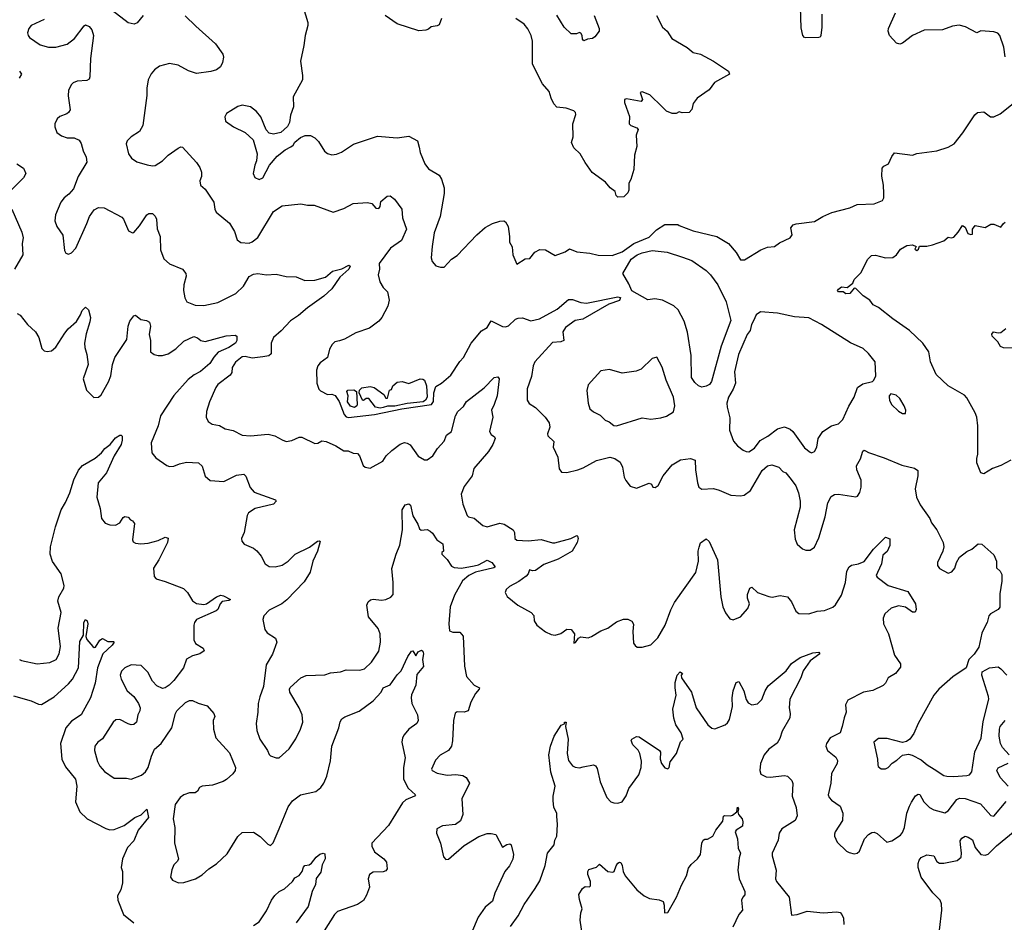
# Model space of a CAD drawing. Extents: x 2220520 to 2384350, y 721165 to 893491.
# Tile 260 of 315: x 2304672 to 2311589, y 871329 to 877666. Entities that reach past the tile are written whole.
import ezdxf

# ---------------------------------------------------------------- set-up
doc = ezdxf.new("R2010")
doc.units = 0

msp = doc.modelspace()

# ---------------------------------------------------------------- linework, layer by layer
at = {"layer": '0CON20XD'}
for points in [[(2306663.3, 877755), (2306696.1, 877646.1), (2306696.4, 877626.4), (2306676.7, 877555), (2306668.8, 877485), (2306643.8, 877375), (2306660, 877275), (2306658, 877245), (2306594.2, 877125.8), (2306596.1, 877053.9), (2306573.9, 876996.1), (2306566.7, 876945), (2306553, 876917), (2306506.2, 876873.8), (2306455, 876862.5), (2306425, 876870), (2306403, 876893), (2306366.7, 876985), (2306335, 877022.5), (2306293.6, 877053.6), (2306235, 877066), (2306205, 877056.7), (2306155, 877027.5), (2306125, 877007.5), (2306112.5, 876985), (2306117.5, 876955), (2306173.9, 876913.9), (2306255, 876873.8), (2306311.7, 876821.7), (2306340, 876725), (2306336.7, 876675), (2306323.8, 876645), (2306313, 876587), (2306325, 876557.5), (2306355, 876543.3), (2306380, 876555), (2306428, 876645), (2306481.4, 876708.6), (2306537.7, 876752.3), (2306577.3, 876772.7), (2306592.5, 876785), (2306605, 876807.5), (2306645, 876840), (2306677, 876853), (2306715, 876853.3), (2306746.1, 876836.1), (2306770.5, 876810.5), (2306812.4, 876742.4), (2306835, 876727.1), (2306865, 876718.6), (2306897, 876723), (2306933, 876737), (2307017, 876793), (2307185, 876848.6), (2307325, 876835.8), (2307405, 876848.8), (2307465.7, 876815.7), (2307477.5, 876772.5)], [(2310307.6, 877705), (2310307.7, 877615), (2310300.9, 877555), (2310295, 877544.5), (2310285, 877541.8), (2310195, 877538.8), (2310185, 877541.2), (2310174.3, 877554.3), (2310161.7, 877608.3), (2310157.9, 877755)], [(2305540, 877695), (2305496.7, 877645), (2305475.9, 877634.1), (2305435, 877644.2), (2305322, 877732)], [(2305835, 877694.3), (2305909.8, 877619.8), (2306046.8, 877496.8), (2306098.8, 877425), (2306103.6, 877403.6), (2306096, 877365), (2306082.5, 877335), (2306053.8, 877315), (2306015, 877302.5), (2305915, 877289.1), (2305858.3, 877308.3), (2305785, 877346.7), (2305725, 877359.4), (2305655, 877339.2), (2305618.8, 877315), (2305595, 877286.7), (2305575.7, 877244.3), (2305564.3, 877185), (2305564.3, 877135), (2305537.6, 876922.4), (2305515, 876881.2), (2305456.1, 876843.9), (2305427.5, 876815), (2305420, 876795), (2305436.7, 876725), (2305456.7, 876695), (2305495, 876668.8), (2305567.3, 876647.3), (2305605, 876640), (2305625, 876642.5), (2305675, 876675.7), (2305715.7, 876715), (2305785, 876764.2), (2305805, 876773.8), (2305815, 876771.2), (2305913.9, 876663.9), (2305937.7, 876627.7), (2305948.8, 876595), (2305948.8, 876565), (2305938.8, 876535), (2305943.3, 876505), (2305975, 876476.7), (2306035.7, 876385.7), (2306043.8, 876335), (2306053.3, 876315), (2306145, 876236.7), (2306180.3, 876180.3), (2306200.7, 876120.7), (2306225, 876102.5), (2306285, 876098), (2306305, 876106.2), (2306345, 876137.5), (2306455, 876319.2), (2306515, 876360), (2306647, 876373), (2306695, 876364.4), (2306740, 876365), (2306875, 876314), (2306948.6, 876341.4), (2307015, 876376.2), (2307115, 876382.5), (2307145.9, 876375.9), (2307175, 876343.8), (2307195, 876341.4), (2307204.3, 876355), (2307209.1, 876390.9), (2307253.1, 876426.9), (2307275, 876428.9), (2307305.9, 876405.9), (2307357.8, 876335), (2307361.8, 876275), (2307389.4, 876195), (2307354.8, 876115.2), (2307276.9, 876063.1), (2307198.1, 875955), (2307199.4, 875915), (2307190, 875875), (2307203.3, 875825), (2307226.7, 875785), (2307255.7, 875755.7), (2307267.8, 875697.8), (2307257.8, 875655), (2307215.4, 875574.6), (2307195, 875548.6), (2307129.8, 875500.2), (2307032.7, 875467.3), (2306955, 875422.5), (2306918.3, 875411.7), (2306886.4, 875403.6), (2306866.7, 875385), (2306847.7, 875352.3), (2306834, 875295), (2306783.5, 875256.5), (2306765.9, 875235), (2306758.4, 875205), (2306759.2, 875115), (2306773.2, 875073.2), (2306785, 875060.8), (2306835, 875034), (2306865, 875038), (2306887.6, 875027.6), (2306915.6, 874985), (2306950.8, 874895), (2306965, 874878.9), (2306982.8, 874872.8), (2307164.7, 874895.3), (2307356.7, 874933.3), (2307564.7, 874965.3), (2307579.3, 874985), (2307582.6, 875047.4), (2307595, 875091.2), (2307636, 875115), (2307699.8, 875170.2), (2307764.5, 875265.5), (2307790, 875295), (2307844.4, 875395), (2307917.5, 875482.5), (2307956.9, 875505), (2307985, 875552.5), (2308065, 875511.4), (2308085, 875510), (2308105, 875518), (2308155, 875563.1), (2308175, 875571.1), (2308205, 875572.2), (2308263.1, 875553.1), (2308324, 875565), (2308448.8, 875635), (2308527.3, 875702.7), (2308555, 875702.9), (2308615, 875680.8), (2308655, 875676.9), (2308875, 875719.6), (2308892, 875715), (2308885, 875694.5), (2308811.8, 875668.2), (2308627.2, 875562.8), (2308575, 875553.8), (2308507.5, 875505), (2308486.9, 875475), (2308495.8, 875414.2), (2308474.3, 875405.7), (2308415, 875400.8), (2308290, 875265), (2308278.8, 875235), (2308268.6, 875161.4), (2308237.1, 875075), (2308237.5, 874995), (2308251.3, 874971.3), (2308295, 874942.5), (2308364.7, 874874.7), (2308391.9, 874835), (2308397.5, 874805), (2308380.9, 874759.1), (2308381.5, 874745), (2308424.3, 874705), (2308419.5, 874665), (2308453.5, 874595), (2308462.5, 874512.5), (2308479.3, 874489.3), (2308516.4, 874486.4), (2308592.5, 874505), (2308630.7, 874519.3), (2308725, 874570.5), (2308817.5, 874595), (2308854, 874585), (2308890.2, 874560.2), (2308907.8, 874525), (2308919.4, 874455), (2308930.3, 874430.3), (2308961.7, 874391.7), (2309006.1, 874376.1), (2309095, 874412.5), (2309110, 874405), (2309120, 874385), (2309137, 874383), (2309156.7, 874395), (2309193.3, 874465), (2309255, 874541.4), (2309315, 874576.2), (2309385, 874586.2), (2309416.7, 874575), (2309418.8, 874505), (2309433.9, 874413.9), (2309443.3, 874385), (2309465, 874370), (2309545, 874374), (2309585, 874364), (2309668.3, 874328.3), (2309735, 874323.6), (2309761.4, 874328.6), (2309805, 874362), (2309889.1, 874500.9), (2309925, 874533.3), (2309955, 874540), (2310005, 874523.8), (2310033.3, 874495), (2310055, 874483.8), (2310091.7, 874438.3), (2310125, 874392.5), (2310143.1, 874345), (2310155.6, 874285), (2310155.5, 874245), (2310111.8, 874085), (2310119.8, 874019.8), (2310135, 873983.8), (2310171.2, 873951.2), (2310195, 873941.2), (2310225, 873941.2), (2310255, 873963.3), (2310285, 874027.5), (2310331.4, 874175), (2310348.9, 874275), (2310372.2, 874317.8), (2310395, 874332.9), (2310425, 874335.6), (2310545, 874316), (2310558.6, 874321.4), (2310575, 874346.2), (2310584.4, 874385), (2310582.6, 874432.6), (2310553.1, 874505), (2310550, 874535), (2310577.9, 874582.1), (2310595, 874637.5), (2310605, 874643.3), (2310615, 874640), (2310635, 874626.7), (2310745, 874591.2), (2310868.2, 874538.2), (2310958.3, 874518.3), (2310980.9, 874500.9), (2310981.9, 874465), (2310963, 874373), (2310971.4, 874315), (2310999.1, 874259.1), (2311066.7, 874165), (2311076.7, 874135), (2311114.1, 874084.1), (2311160, 873995), (2311164, 873965), (2311158, 873935), (2311118.8, 873855), (2311120, 873835), (2311134.3, 873814.3), (2311195, 873781.2), (2311220.7, 873789.3), (2311241.2, 873815), (2311254.1, 873855.9), (2311275, 873892.5), (2311325, 873932.5), (2311360.7, 873949.3), (2311405, 873987.5), (2311430, 873985), (2311515, 873910), (2311533.3, 873865), (2311535, 873817.5), (2311560, 873795), (2311571.7, 873771.7), (2311572, 873725), (2311557.1, 873635), (2311557.7, 873542.3), (2311546.7, 873525), (2311492.5, 873495), (2311479.5, 873480.5), (2311468.6, 873435), (2311455, 873408)], [(2307636.4, 877673.6), (2307619.3, 877630.7), (2307605, 877622.5), (2307563, 877617), (2307545, 877600), (2307526.4, 877593.6), (2307475, 877587.5), (2307325, 877636.7), (2307240, 877695)], [(2309145.6, 877695.6), (2309188.8, 877615), (2309221.2, 877585), (2309253.8, 877535), (2309360.5, 877470.5), (2309402.5, 877435), (2309455, 877423.3), (2309546.1, 877376.1), (2309652.5, 877305), (2309657.5, 877285), (2309553.5, 877226.5), (2309515, 877174.2), (2309432.5, 877115), (2309402.3, 877077.7), (2309394, 877035), (2309375, 877014.2), (2309325, 877012.5), (2309305, 877020), (2309283, 877007), (2309255, 877008), (2309216.2, 877025), (2309185.6, 877055.6), (2309098.8, 877138.8), (2309045, 877158.8), (2309030, 877155), (2309046.2, 877105), (2309038, 877092), (2308935, 877111.2), (2308920, 877105), (2308920, 877085), (2308956.4, 876986.4), (2308953.3, 876935), (2308965, 876923.3), (2309007.3, 876907.3), (2309016.7, 876895), (2309003.3, 876855), (2309006.7, 876775), (2308990, 876715), (2308986.7, 876615), (2308966.2, 876543.8), (2308950.7, 876519.3), (2308951.7, 876468.3), (2308945, 876450), (2308917, 876423), (2308875, 876420), (2308863, 876433), (2308855, 876460), (2308820, 876485), (2308786.4, 876526.4), (2308693.6, 876593.6), (2308643.9, 876663.9), (2308610, 876725), (2308565, 876767.5), (2308548.8, 876805), (2308560.8, 876845), (2308557.5, 876935), (2308578.3, 877001.7), (2308576.2, 877015), (2308565, 877026.2), (2308510, 877045), (2308445, 877052), (2308424.4, 877075), (2308406.7, 877115), (2308391.4, 877161.4), (2308345.7, 877215), (2308274.4, 877355), (2308275.7, 877515.7), (2308266, 877555), (2308242.7, 877602.7), (2308215.9, 877635.9), (2308156.7, 877675)], [(2308708, 877695), (2308742.9, 877605), (2308743.8, 877585), (2308713.3, 877545), (2308695, 877533.8), (2308660.7, 877529.3), (2308635, 877517.5), (2308625, 877530), (2308624, 877555), (2308615, 877571.2), (2308605, 877576), (2308583.2, 877566.8), (2308547, 877567), (2308497.3, 877615), (2308445, 877698.1)], [(2311594.5, 877405.5), (2311585, 877472.5), (2311557.1, 877555), (2311542.7, 877572.7), (2311515, 877582), (2311425, 877588), (2311395, 877573.8), (2311315.6, 877615.6), (2311272.7, 877627.3), (2311225, 877620), (2311155, 877596), (2311025, 877592.5), (2310945, 877555.6), (2310875, 877501.9), (2310855, 877495.6), (2310831.3, 877501.3), (2310782.5, 877555), (2310772.9, 877585), (2310775.7, 877605), (2310824.4, 877715.6)], [(2304845, 877668.8), (2304753.3, 877625), (2304736.2, 877605), (2304728, 877575), (2304731.2, 877555), (2304741.7, 877541.7), (2304815, 877490), (2304875, 877473.1), (2304926.8, 877473.2), (2305005.7, 877494.3), (2305058, 877535), (2305125, 877623.3), (2305135, 877630), (2305159.5, 877619.5), (2305178.8, 877595), (2305191.2, 877555), (2305169.4, 877395), (2305165.9, 877264.1), (2305161.2, 877248.8), (2305145, 877238.8), (2305075.7, 877234.3), (2305046.8, 877223.2), (2305035, 877212), (2305015, 877172.5), (2305012.4, 877132.4), (2305025.9, 877034.1), (2305016.2, 877015), (2305004.1, 877005.9), (2304955, 876986.2), (2304935, 876970), (2304920, 876935), (2304920, 876915), (2304933.3, 876875), (2304965, 876850), (2305005, 876838), (2305055, 876837.5), (2305090, 876820), (2305105, 876796.7), (2305118.9, 876745), (2305140.3, 876700.3), (2305144.3, 876665), (2305083.3, 876565), (2305050.9, 876479.1), (2305018.3, 876441.7), (2304984.3, 876415.7), (2304961.2, 876385), (2304924.2, 876295.8), (2304918, 876255), (2304934.2, 876215), (2304974.5, 876154.5), (2304986.7, 876045), (2304997, 876027), (2305015, 876020), (2305035, 876028.8), (2305067.4, 876062.6), (2305143.1, 876235), (2305162.9, 876285), (2305195, 876331.1), (2305225, 876347.3), (2305265, 876346.2), (2305389.1, 876279.1), (2305402, 876265), (2305436.7, 876185), (2305465, 876170), (2305475, 876173.3), (2305515, 876218.8), (2305564.3, 876295.7), (2305580, 876305), (2305605, 876306), (2305625, 876286.7), (2305632.9, 876265), (2305638.3, 876198.3), (2305658.6, 876145), (2305661.7, 876051.7), (2305685, 875986.7), (2305725, 875952.5), (2305815.6, 875915.6), (2305838.8, 875885), (2305842, 875865), (2305824.3, 875805), (2305822.5, 875765), (2305832.7, 875712.7), (2305846.7, 875685), (2305905, 875662), (2305965, 875658.6), (2306065, 875680), (2306190, 875745), (2306245.4, 875794.6), (2306285, 875862.5), (2306315, 875878.6), (2306345, 875884.3), (2306405.7, 875875.7), (2306475, 875879.2), (2306544.1, 875864.1), (2306615, 875860), (2306674.2, 875834.2), (2306745, 875837.5), (2306820.3, 875859.7), (2306870.2, 875899.8), (2306935, 875918.1), (2306985, 875944), (2306994, 875935), (2306984.3, 875915), (2306921.3, 875858.7), (2306865, 875777.5), (2306808.6, 875725), (2306695, 875644.4), (2306631.2, 875588.8), (2306575, 875552.5), (2306509.3, 875480.7), (2306454.6, 875435.4), (2306438.1, 875395), (2306439.4, 875320.6), (2306422.5, 875307.5), (2306379.8, 875299.8), (2306305, 875288.8), (2306255, 875301.6), (2306235, 875300.2), (2306188, 875262), (2306165.9, 875225), (2306161.5, 875188.5), (2306150.5, 875169.5), (2306065, 875104.3), (2306050.6, 875085), (2306005, 874982.5), (2305983.8, 874915), (2305981.2, 874875), (2305996.2, 874845), (2306025, 874826), (2306075, 874816.2), (2306115, 874793.8), (2306172.3, 874782.3), (2306235, 874750), (2306294.2, 874744.2), (2306417, 874757), (2306465, 874745.7), (2306515, 874716), (2306545, 874706), (2306585, 874712.5), (2306635, 874735.7), (2306655, 874735.8), (2306745, 874692), (2306765.8, 874694.2), (2306795, 874708.8), (2306825, 874704.2), (2306892.5, 874675), (2306949.2, 874639.2), (2306979.2, 874639.2), (2307015, 874623.3), (2307045, 874620), (2307058.8, 874605), (2307085, 874537.5), (2307100, 874525), (2307135, 874516.7), (2307224.3, 874565.7), (2307245.7, 874604.3), (2307287.2, 874642.8), (2307345, 874686.9), (2307375, 874696.9), (2307395, 874694.3), (2307415, 874682.5), (2307471.1, 874601.1), (2307515, 874575.8), (2307535, 874575.8), (2307575.3, 874604.7), (2307606.9, 874655), (2307655, 874708), (2307670.5, 874749.5), (2307705.4, 874774.6), (2307733.1, 874885), (2307750.8, 874915), (2307789.1, 874950.9), (2307811.2, 874985), (2307935, 875081.9), (2308004.2, 875155), (2308030, 875160), (2308040, 875145), (2308026.7, 875025), (2308006.4, 874965), (2307986.7, 874925), (2307996.4, 874875), (2307973.3, 874775), (2307985, 874754), (2308007.9, 874737.9), (2308011.2, 874725), (2307995.5, 874684.5), (2307964.4, 874635), (2307863.6, 874515), (2307851.8, 874465), (2307795, 874388.8), (2307773.5, 874335), (2307785.6, 874265), (2307816.3, 874186.3), (2307825, 874175.8), (2307865, 874165.8), (2307925, 874114), (2307955, 874106.2), (2308045, 874132), (2308075, 874124.2), (2308138, 874085), (2308149.2, 874065), (2308150.8, 874025), (2308165, 874012.2), (2308243.2, 874006.8), (2308335, 874017.8), (2308415, 873992.5), (2308432.3, 873992.3), (2308545, 874024.2), (2308585, 874043.8), (2308590.7, 874040.7), (2308595.7, 874025), (2308587.5, 873995), (2308553.8, 873935), (2308455, 873878), (2308355, 873841.1), (2308295, 873799.2), (2308275, 873795.8), (2308252.5, 873805), (2308244.3, 873775), (2308229.5, 873760.5), (2308178.8, 873721.2), (2308112.8, 873687.2), (2308090, 873665), (2308082.5, 873645), (2308096.4, 873616.4), (2308172.5, 873555), (2308265.5, 873505.5), (2308284.3, 873484.3), (2308287.5, 873445), (2308304.2, 873415), (2308365, 873369.4), (2308405, 873350.6), (2308435, 873345.7), (2308474.2, 873355.8), (2308515, 873386.7), (2308546.1, 873386.1), (2308568.8, 873355), (2308565, 873290), (2308576.4, 873293.6), (2308597, 873323), (2308615, 873332.5), (2308665, 873327.5), (2308690, 873335), (2308755, 873376.7), (2308805, 873393.8), (2308865, 873438.8), (2308915, 873456.7), (2308945, 873457.5), (2308973, 873443), (2308983, 873423), (2308979.3, 873370.7), (2308985, 873290), (2308995, 873272.5), (2309010.7, 873260.7), (2309045, 873260), (2309105, 873278), (2309155, 873326), (2309206.7, 873415), (2309246, 873524), (2309271.8, 873575), (2309422.2, 873785), (2309440.5, 873865), (2309439.4, 873935), (2309445, 873962.5), (2309455.9, 873994.1), (2309495, 874022.5), (2309515, 874003.3), (2309575, 873873.3), (2309596.9, 873615), (2309612.5, 873545), (2309631.3, 873501.3), (2309660.3, 873460.3), (2309685, 873452), (2309735, 873473.8), (2309788.3, 873531.7)], [(2304670, 877305), (2304683.8, 877285), (2304668, 877255)], [(2307655, 875930), (2307706.1, 875983.9), (2307745, 876010), (2307883, 876157), (2307941.5, 876208.5), (2307993.4, 876236.6), (2308045, 876251.2), (2308073, 876253), (2308085, 876247.5), (2308103.3, 876215), (2308113.3, 876145), (2308112.5, 876105), (2308131.7, 876071.7), (2308137.5, 876015), (2308165, 875950), (2308223, 875987), (2308255, 875990), (2308290, 876035), (2308327, 876053), (2308365, 876050), (2308435, 876010), (2308505, 876036.7), (2308535, 876056.7), (2308585, 876037.5), (2308677.7, 876027.7), (2308735, 876013.3), (2308835, 876010), (2308905, 876037.5), (2308986, 876094), (2309095, 876138.8), (2309145, 876190), (2309205, 876227.5), (2309295, 876227.5), (2309305, 876222.5), (2309403.6, 876183.6), (2309570, 876145), (2309652.5, 876095), (2309705, 876032.5), (2309735, 875980), (2309765, 875980), (2309878.3, 876051.7), (2309925, 876068.8), (2309975, 876073.8), (2310009.3, 876100.7), (2310085, 876133.8), (2310098, 876155), (2310090, 876205), (2310105, 876226.2), (2310125.8, 876234.2), (2310255, 876248.8), (2310313.3, 876285), (2310377.1, 876312.9), (2310505, 876346.2), (2310555, 876368.8), (2310675, 876374.5), (2310733, 876397), (2310742.5, 876415), (2310743.3, 876445), (2310741.2, 876505), (2310728.3, 876568.3), (2310731.2, 876625), (2310742.5, 876637.5), (2310776.2, 876655), (2310798, 876705), (2310818.6, 876731.4), (2310945, 876715.8), (2310975, 876725.8), (2311114.2, 876745.8), (2311195, 876770.8), (2311236, 876795), (2311297.2, 876872.8), (2311381.7, 876998.3), (2311400, 877015), (2311445, 877020), (2311492.5, 876985), (2311515, 876983.3), (2311560, 877005), (2311651.2, 877078.8)], [(2307477.5, 876772.5), (2307484.5, 876734.5), (2307519.2, 876655), (2307545, 876618.8), (2307620, 876575), (2307635.9, 876545.9), (2307654, 876485), (2307653.3, 876445), (2307625.8, 876285), (2307585, 876170), (2307568.8, 876075), (2307563.3, 875995), (2307569.3, 875969.3), (2307595, 875937.5), (2307628.3, 875928.3), (2307655, 875930)], [(2304652, 876655), (2304698.8, 876625), (2304716.1, 876586.1), (2304698.8, 876555), (2304590, 876445)], [(2304617.5, 876335), (2304687.5, 876175), (2304695.8, 876135), (2304690, 876095), (2304694, 876015), (2304635.7, 875914.3)], [(2311635, 874574.4), (2311565, 874537.1), (2311505, 874516), (2311445, 874478.8), (2311423.8, 874485), (2311396.1, 874556.1), (2311395.8, 874585), (2311404.1, 874615.9), (2311404.1, 874814.1), (2311395.7, 874875), (2311384.3, 874905), (2311325, 875012.5), (2311309.8, 875029.8), (2311195, 875095.5), (2311110.5, 875175), (2311071.1, 875265), (2311057.8, 875335), (2311017.5, 875395), (2310924, 875485), (2310805.5, 875565.5), (2310705, 875646.7), (2310667.5, 875665), (2310645, 875696.2), (2310598.3, 875728.3), (2310545, 875780), (2310535, 875782.5), (2310505, 875742.9), (2310475, 875742.5), (2310457.5, 875755), (2310425, 875756.7), (2310416.7, 875765), (2310423.3, 875775), (2310445, 875790), (2310485, 875786.7), (2310523.9, 875816.1), (2310535, 875842.5), (2310580.7, 875889.3), (2310631.2, 875985), (2310655, 876011.2), (2310685, 876013.8), (2310755, 875993.8), (2310805, 875996.7), (2310832.5, 876015), (2310860, 876055), (2310905, 876080), (2310945, 876086.2), (2310970, 876075), (2310960, 876055), (2310975, 876046.7), (2310986.7, 876055), (2310993, 876077), (2311045, 876076.7), (2311085, 876086), (2311165, 876112.9), (2311195, 876138.8), (2311215, 876134.2), (2311235, 876138.8), (2311265.8, 876174.2), (2311295, 876222.5), (2311315, 876210), (2311333.3, 876165), (2311355, 876157.5), (2311365, 876160), (2311366.7, 876195), (2311385, 876222.5), (2311455, 876206.7), (2311495, 876230), (2311515, 876230), (2311565, 876210), (2311582.5, 876235), (2311596.1, 876243.9)], [(2309465, 875087), (2309439.8, 875095), (2309415, 875118.7), (2309390.8, 875155), (2309388.4, 875308.4), (2309362.6, 875472.6), (2309340.4, 875550.4), (2309298.9, 875628.9), (2309268.5, 875658.5), (2309187.4, 875697.4), (2309135, 875706.3), (2309085, 875698.9), (2308972.2, 875762.2), (2308952.5, 875812.5), (2308909.4, 875885), (2308968.5, 875985), (2309008.8, 876015), (2309045, 876030.4), (2309115, 876046.9), (2309220.6, 876035), (2309328, 875998), (2309395, 875976.3), (2309495, 875906), (2309525, 875875.1), (2309576.5, 875805), (2309634, 875685), (2309669, 875555), (2309600.2, 875375), (2309532.1, 875125), (2309518.6, 875105), (2309495, 875092.7), (2309465, 875087)], [(2304655, 875603.3), (2304675, 875591.2), (2304727, 875527), (2304783.7, 875473.7), (2304806.9, 875435), (2304828.8, 875358.8), (2304845, 875341.2), (2304865, 875336.2), (2304895, 875341.2), (2304925, 875366.2), (2304990, 875465), (2305013.8, 875495), (2305071.7, 875548.3), (2305100, 875595), (2305110, 875625), (2305135, 875647.5), (2305155, 875630), (2305170, 875575), (2305165.8, 875545), (2305138.3, 875461.7), (2305128.6, 875395), (2305129.2, 875365), (2305144, 875315), (2305154.2, 875245), (2305117.8, 875145), (2305142, 875065), (2305193.9, 875013.9), (2305225, 875016.7), (2305245, 875033.3), (2305295.5, 875124.5), (2305313.1, 875165), (2305324.2, 875245), (2305340, 875295), (2305425, 875420), (2305434.6, 875515), (2305445, 875548.8), (2305475, 875586.7), (2305485, 875592.5), (2305522.3, 875562.3), (2305564.1, 875554.1), (2305583.6, 875543.6), (2305591.2, 875515), (2305582.5, 875455), (2305590, 875415), (2305592, 875335), (2305615.8, 875315.8), (2305645, 875309.2), (2305675, 875309.2), (2305715, 875319.4), (2305770, 875355), (2305825, 875409.2), (2305895, 875441.4), (2305922.1, 875432.1), (2305945, 875414), (2305975, 875407.5), (2306122.2, 875447.8), (2306185, 875451.5), (2306197.8, 875445), (2306198.5, 875415), (2306187.1, 875395), (2306141.9, 875365), (2306067.6, 875332.4), (2306035, 875297.5), (2306008.2, 875251.8), (2305942.9, 875197.1), (2305897.1, 875172.9), (2305855, 875141.2), (2305755, 875028.9), (2305662.2, 874885), (2305645.6, 874815), (2305595.5, 874695), (2305600, 874625), (2305629.7, 874589.7), (2305705, 874536.7), (2305725, 874530), (2305755, 874532), (2305795, 874549.2), (2305845, 874560.6), (2305927.5, 874555), (2305955, 874532.5), (2305975, 874462.5), (2306010.8, 874430.8), (2306105.5, 874424.5), (2306195, 874469.5), (2306245.6, 874475.6), (2306261.4, 874461.4), (2306291.7, 874381.7), (2306319.1, 874349.1), (2306470, 874295), (2306473.8, 874285), (2306455, 874264.4), (2306326.2, 874235), (2306280, 874205), (2306271.1, 874185), (2306248.6, 874065), (2306231.2, 874025), (2306233.3, 874005), (2306250, 873985), (2306315.7, 873955.7), (2306338.3, 873938.3), (2306368.8, 873898.8), (2306396.7, 873845), (2306425, 873826.2), (2306465.8, 873825.8), (2306515, 873836.9), (2306557.5, 873865), (2306606.9, 873913.1), (2306707.9, 873962.1), (2306765, 874005.7), (2306778.3, 874008.3), (2306783, 874003), (2306763.3, 873935), (2306732.5, 873865), (2306713, 873787), (2306670.3, 873719.7), (2306547.8, 873592.2), (2306513.7, 873566.3), (2306425, 873520), (2306388.3, 873481.7), (2306381.2, 873455), (2306393.3, 873385), (2306411.2, 873361.2), (2306470, 873325), (2306477.5, 873295), (2306447.9, 873212.1), (2306402.7, 873137.3), (2306383.8, 872985), (2306358.3, 872911.7), (2306347.5, 872865), (2306346, 872805), (2306332.5, 872725), (2306338, 872675), (2306358, 872615), (2306413.3, 872535), (2306425, 872507.5), (2306435, 872497.5), (2306473.6, 872483.6), (2306496.1, 872483.9), (2306565, 872547.5), (2306612.3, 872617.7), (2306646, 872685), (2306661.2, 872735), (2306655.7, 872785.7), (2306635.8, 872835), (2306570, 872945), (2306567.1, 872965), (2306572.7, 872977.3), (2306646.2, 873045), (2306685, 873061.4), (2306815, 873066.7), (2306855, 873081.9), (2306925, 873087.8), (2306965, 873101.4), (2307061.2, 873098.8), (2307095, 873110), (2307143.9, 873156.1), (2307195, 873233.8), (2307206.2, 873295), (2307204.5, 873355.5), (2307191.1, 873391.1), (2307122.8, 873472.8), (2307111.2, 873555), (2307121.2, 873578.8), (2307136.1, 873593.9), (2307155, 873598.8), (2307215, 873592), (2307245, 873596), (2307278.8, 873611.2), (2307295, 873630), (2307296, 873715), (2307286.4, 873813.6), (2307316, 873915), (2307343.8, 873976.2), (2307361.1, 874085), (2307358.9, 874225), (2307380.2, 874259.8), (2307405, 874266.2), (2307417, 874257), (2307435, 874182.5), (2307470, 874125), (2307481.7, 874091.7), (2307493.3, 874083.3), (2307535, 874086.2), (2307555, 874075.8), (2307572.4, 874062.4), (2307602.2, 874015), (2307645, 873986.2), (2307650, 873935), (2307637.5, 873925), (2307636.7, 873915), (2307675, 873875.8), (2307705, 873829.1), (2307725, 873819.6), (2307775, 873816.2), (2307865, 873831.2), (2307895, 873839.5), (2307955, 873872.9), (2307988.6, 873855), (2308011.2, 873825), (2308002.5, 873817.5), (2307875, 873787.3), (2307827, 873763), (2307782.7, 873727.3), (2307727.3, 873625), (2307696.2, 873545), (2307687.8, 873425), (2307692.5, 873375), (2307715, 873365.7), (2307765, 873365.8), (2307788.2, 873338.2), (2307797.6, 873127.6), (2307811.8, 873055), (2307864, 872995), (2307901.2, 872975), (2307900, 872965), (2307873.8, 872935), (2307841.2, 872875), (2307823.3, 872815), (2307795, 872803.8), (2307745, 872806.7), (2307731.7, 872798.3), (2307719.2, 872745), (2307712.2, 872602.2)], [(2310235, 874626), (2310255, 874634), (2310271.9, 874665), (2310281.1, 874725), (2310314.3, 874775), (2310375, 874814.4), (2310425, 874828.9), (2310455, 874860), (2310497.3, 874952.7), (2310534, 875015), (2310558.8, 875085), (2310595, 875110), (2310663.3, 875126.7), (2310673.6, 875136.4), (2310686.2, 875165), (2310681.4, 875265), (2310635, 875323.8), (2310597.2, 875357.2), (2310508, 875398), (2310305, 875526.7), (2310215, 875573.8), (2310115, 875580.6), (2309995, 875606), (2309876.1, 875616.1), (2309846, 875595), (2309827.3, 875552.7), (2309812.7, 875527.3), (2309804, 875485), (2309782, 875455), (2309722, 875315), (2309694, 875195), (2309700, 875115), (2309685, 875072.5), (2309652, 875015), (2309640, 874975), (2309641.2, 874945), (2309660.5, 874870.5), (2309658.1, 874785), (2309686.6, 874706.6), (2309714.5, 874674.5), (2309755, 874644.2), (2309775, 874634.2), (2309795, 874632.9), (2309835, 874658.2), (2309875, 874711.2), (2309927.8, 874742.2), (2309995, 874794.6), (2310045, 874808.2), (2310085, 874790.9), (2310104.2, 874774.2), (2310185, 874660.6), (2310225, 874629.2), (2310235, 874626)], [(2311645, 875360), (2311583, 875363), (2311561.4, 875371.4), (2311544.1, 875404.1), (2311503.3, 875445), (2311500.7, 875459.3), (2311512.5, 875475), (2311545, 875468), (2311565, 875470.8), (2311600.9, 875499.1)], [(2308865, 874814.2), (2309045, 874870), (2309105, 874862), (2309175, 874870), (2309215, 874883.3), (2309266.1, 874913.9), (2309273.8, 874955), (2309266.2, 875015), (2309214, 875135), (2309185, 875227.5), (2309147, 875297), (2309115, 875287.5), (2309037.3, 875212.7), (2309002.3, 875197.7), (2308905, 875185.7), (2308815, 875210.8), (2308755, 875202), (2308665, 875103.3), (2308657.3, 875062.7), (2308665.5, 874974.5), (2308678.5, 874935), (2308702.7, 874912.7), (2308750.6, 874890.6), (2308785.5, 874855.5), (2308813.7, 874843.7), (2308845, 874817.5), (2308865, 874814.2)], [(2307205, 874939.2), (2307172.5, 874945), (2307125, 875007.5), (2307105, 875007.5), (2307087, 874993), (2307080, 874995), (2307057, 875047), (2307058.8, 875065), (2307075, 875081.4), (2307135, 875091.8), (2307162.5, 875085), (2307230, 875035), (2307245, 875010), (2307255, 875010), (2307270, 875065), (2307285, 875070), (2307292.5, 875095), (2307325, 875120.8), (2307360, 875125), (2307405, 875112.5), (2307485.7, 875144.3), (2307505, 875143.1), (2307516.5, 875135), (2307530, 875095), (2307534.3, 875015), (2307522.9, 874995), (2307507.2, 874982.8), (2307395, 874970.8), (2307307, 874953), (2307255, 874952.5), (2307225, 874942.9), (2307205, 874939.2)], [(2307025, 874943.3), (2306995, 874954), (2306975, 874983.3), (2306980, 875025), (2306970.6, 875055), (2306976.7, 875065), (2307018.5, 875068.5), (2307037.5, 875055), (2307042.5, 874965), (2307040, 874955), (2307025, 874943.3)], [(2310895, 874902.5), (2310897.5, 874925), (2310886.7, 874955), (2310855, 875007.5), (2310829.5, 875029.5), (2310791.2, 875038.8), (2310780, 875025), (2310780, 875015), (2310782, 874995), (2310796.7, 874965), (2310845, 874917.5), (2310875, 874902.5), (2310895, 874902.5)], [(2304670, 873175), (2304685, 873166.2), (2304795, 873143.1), (2304885, 873154.4), (2304928.8, 873175), (2304950, 873215), (2304958.5, 873265), (2304942.9, 873395), (2304963.8, 873505), (2304939.4, 873585), (2304946.9, 873615), (2304981.4, 873675), (2304984.4, 873695), (2304963.6, 873775), (2304902.9, 873862.9), (2304885.4, 873915), (2304888.5, 873965), (2304924.8, 874105.2), (2304962.5, 874225), (2304995, 874277.5), (2305024.7, 874345.3), (2305051.8, 874435), (2305086.4, 874503.6), (2305114.5, 874535.5), (2305201.7, 874588.3), (2305248, 874625), (2305269.2, 874655), (2305307.2, 874682.8), (2305345, 874730), (2305375, 874750), (2305385, 874750), (2305391.7, 874741.7), (2305392.5, 874715), (2305384, 874685), (2305336.5, 874603.5), (2305281.5, 874485), (2305224.4, 874415), (2305214.6, 874315), (2305238.1, 874235), (2305246, 874165), (2305272.7, 874132.7), (2305305, 874118.8), (2305345, 874116.7), (2305375, 874133.3), (2305398, 874172), (2305411.7, 874178.3), (2305433.3, 874173.3), (2305450, 874155), (2305465, 874147.5), (2305478.3, 874128.3), (2305463.8, 874015), (2305470.5, 874000.5), (2305485, 873990), (2305524.2, 873985.8), (2305575, 873991.4), (2305645, 874010.8), (2305695, 874032.5), (2305716, 874026), (2305710.8, 873995), (2305650.6, 873875), (2305612, 873815), (2305617.7, 873757.7), (2305631.2, 873741.2), (2305695, 873723.1), (2305823.1, 873673.1), (2305851.9, 873645), (2305885, 873585.7), (2305915, 873566.9), (2305965, 873560.9), (2305985, 873565.4), (2306055, 873614), (2306085, 873625.9), (2306105, 873622.5), (2306153.3, 873595), (2306142, 873588), (2306095, 873581.9), (2306079.5, 873565), (2306064.1, 873525.9), (2306053.2, 873516.8), (2305915, 873454.3), (2305900, 873435), (2305894.5, 873415), (2305895, 873312.5)], [(2309788.3, 873531.7), (2309800, 873565), (2309786, 873605), (2309785, 873630), (2309801.2, 873675), (2309815, 873683.3), (2309855, 873643.8), (2309935.8, 873615.8), (2309957.7, 873612.3), (2310015, 873624), (2310065, 873613.3), (2310095, 873580), (2310123.9, 873513.9), (2310145, 873496.7), (2310215, 873495.6), (2310275, 873512.7), (2310325, 873518.2), (2310385, 873542.2), (2310402.6, 873557.4), (2310444.5, 873625), (2310472.9, 873715), (2310482.9, 873795), (2310498.8, 873825), (2310515, 873836.7), (2310564.1, 873845.9), (2310605, 873862.5), (2310671.2, 873948.8), (2310755, 874032.5), (2310785, 874022.5), (2310783.8, 873975), (2310765, 873932.5), (2310735, 873906.7), (2310725.6, 873845), (2310697.5, 873785), (2310690, 873765), (2310695, 873753.3), (2310772.9, 873692.9), (2310910.8, 873650.8), (2310964.3, 873565), (2310969.4, 873525), (2310962.5, 873507.5), (2310945, 873505.8), (2310895, 873541.1), (2310845, 873551.9), (2310794.5, 873535.5), (2310750, 873495), (2310738.8, 873465), (2310740, 873425), (2310775.5, 873355.5), (2310818, 873205), (2310860, 873145), (2310859.5, 873120.5), (2310825, 873076.7), (2310773.3, 873045), (2310755, 873007.5), (2310738.3, 872991.7), (2310665, 872955.6), (2310600, 872945), (2310490.3, 872889.7), (2310473.3, 872855), (2310478.1, 872805), (2310462.9, 872765), (2310450.6, 872705), (2310435, 872658.8), (2310366, 872625), (2310339.2, 872585), (2310334.3, 872565), (2310346, 872535), (2310405, 872487.5), (2310416.9, 872465), (2310414.2, 872445), (2310374.4, 872375), (2310370, 872305), (2310352, 872225), (2310358, 872205), (2310375, 872187.5), (2310435, 872144), (2310454.4, 872095), (2310452, 872045), (2310401.2, 871965), (2310397, 871947), (2310396.7, 871935), (2310415, 871892.5), (2310479.5, 871829.5), (2310498.3, 871818.3), (2310535, 871810), (2310555, 871813.8), (2310572.3, 871827.7), (2310608, 871915), (2310635, 871946.2), (2310659.5, 871960.5), (2310675, 871961.2), (2310695, 871952), (2310762.7, 871892.7), (2310799.7, 871900.3), (2310859.5, 871940.5), (2310875, 871960), (2310886.9, 871995), (2310904.6, 872095.4), (2310921.9, 872145), (2310938.2, 872171.8), (2310965, 872216.2), (2310985, 872228.8), (2310995, 872226.7), (2311024.2, 872175), (2311064, 872135), (2311095, 872118.6), (2311171.2, 872098.8), (2311195, 872112.9), (2311255, 872191.1), (2311275, 872200), (2311315, 872198.5), (2311421.7, 872161.7), (2311495, 872080), (2311515, 872073.8), (2311602.6, 872177.4)], [(2304629.1, 872919.1), (2304753.3, 872885), (2304805, 872861.4), (2304825, 872858.6), (2304915, 872912.9), (2305015.4, 873004.6), (2305042.6, 873037.4), (2305085.5, 873115), (2305095, 873300), (2305121.2, 873345), (2305122.7, 873435), (2305135, 873456.2), (2305145.5, 873445.5), (2305150.6, 873425), (2305135.8, 873335), (2305144.2, 873315), (2305185, 873266), (2305195, 873258.8), (2305205, 873260), (2305235, 873311.2), (2305255, 873321.2), (2305291.2, 873301.2), (2305331.7, 873301.7), (2305336.4, 873296.4), (2305322.9, 873275), (2305257, 873213), (2305218.1, 873115), (2305202.7, 873007.3), (2305168.6, 872905), (2305104.2, 872785.8), (2305035, 872740.3), (2304996.8, 872695), (2304958.8, 872585), (2304968.9, 872475), (2304995, 872420.8), (2305064.1, 872334.1), (2305072.7, 872285), (2305063.3, 872175), (2305095.8, 872105), (2305146.3, 872056.3), (2305277.4, 871987.4), (2305305, 871979.6), (2305335, 871980), (2305405, 872009.4), (2305481.4, 872065), (2305526.2, 872083.8), (2305565, 872122.5), (2305576.2, 872065), (2305504.7, 871975.3), (2305475, 871901.2), (2305430.6, 871855), (2305394.3, 871775.7), (2305385.7, 871715), (2305394.4, 871685), (2305394.5, 871605.5), (2305382.8, 871557.2), (2305360, 871515), (2305360.8, 871485), (2305402.5, 871385), (2305474, 871325)], [(2311455, 873408), (2311430.8, 873359.2), (2311410.2, 873259.8), (2311378.3, 873211.7), (2311338.8, 873175), (2311320, 873115), (2311226.6, 873053.4), (2311129.2, 872965), (2311094.2, 872925), (2310984.6, 872725.4), (2310952.5, 872655), (2310925, 872616.2), (2310901.7, 872598.3), (2310875, 872592), (2310765, 872618.8), (2310705, 872620), (2310672.5, 872595), (2310698.8, 872475), (2310700, 872435), (2310703.8, 872423.8), (2310725, 872406.7), (2310755, 872406.2), (2310772.5, 872415), (2310802.3, 872447.7), (2310835, 872466.7), (2310875, 872503.8), (2310915, 872508.6), (2310941.7, 872501.7), (2311005, 872469.4), (2311046.9, 872435), (2311096.9, 872405), (2311165, 872361.1), (2311185.5, 872355.5), (2311235, 872352), (2311325, 872359.3), (2311345, 872365.6), (2311360.9, 872385), (2311382.9, 872525), (2311427.3, 872622.7), (2311439.9, 872740.1), (2311479.7, 872895), (2311478.9, 872915), (2311431.4, 873065), (2311432.9, 873087.1), (2311485, 873115.6), (2311545, 873122.5), (2311565, 873110), (2311607.5, 873065)], [(2305895, 873312.5), (2305906.2, 873286.2), (2305962, 873255), (2305968, 873235), (2305938.8, 873215), (2305885, 873199.2), (2305844.1, 873175.9), (2305823.3, 873115), (2305755, 873027.5), (2305722.5, 872995), (2305693.6, 872976.4), (2305675, 872970), (2305635, 872990), (2305605, 873023.3), (2305572, 873085), (2305525, 873131.4), (2305455, 873135.8), (2305411.2, 873115), (2305387.6, 873092.4), (2305377.1, 873065), (2305385, 873036.7), (2305427.5, 872955), (2305473.5, 872913.5), (2305506.2, 872865), (2305518.8, 872835), (2305516, 872815), (2305502, 872785), (2305492, 872735), (2305475, 872718), (2305455, 872716), (2305435, 872722.5), (2305375, 872753.8), (2305348.3, 872751.7), (2305330, 872735), (2305255, 872616.7), (2305221.2, 872595), (2305200, 872565), (2305198.6, 872535), (2305217.8, 872457.8), (2305235, 872426.2), (2305267.9, 872387.9), (2305335, 872342), (2305421.7, 872341.7), (2305455, 872333.8), (2305528.8, 872361.2), (2305555, 872386.2), (2305575, 872416.7), (2305597.5, 872495), (2305619.2, 872545), (2305667.1, 872585), (2305741.4, 872695), (2305765.8, 872794.2), (2305775.9, 872814.1), (2305836.4, 872873.6), (2305865, 872887.5), (2305885, 872887.5), (2305925, 872867.5), (2305988.3, 872848.3), (2306035.8, 872795.8), (2306043.8, 872775), (2306032, 872745), (2306034.2, 872684.2), (2306049.2, 872625), (2306145, 872519.2), (2306188.1, 872415), (2306185.6, 872395), (2306168.9, 872371.1), (2306125, 872332), (2306102.1, 872317.9), (2306027.2, 872292.8), (2305954.3, 872285.7), (2305936.2, 872275), (2305921.2, 872248.8), (2305905, 872238.8), (2305865, 872237.1), (2305825, 872224), (2305800, 872205), (2305765, 872157.5), (2305751.2, 872055), (2305762.5, 871995), (2305760.8, 871885), (2305787.5, 871775), (2305781.7, 871758.3), (2305755, 871733.3), (2305742.1, 871697.9), (2305732, 871645), (2305745, 871624), (2305786.8, 871606.8), (2305825, 871608.9), (2305906.2, 871633.8), (2305955, 871662.2), (2306001.9, 871705), (2306055, 871740), (2306130.3, 871809.7), (2306205, 871930.8), (2306235, 871960), (2306315, 871961.2), (2306362.3, 871932.3), (2306415, 871877.5), (2306435, 871867.5), (2306453.6, 871886.4), (2306495.5, 871985), (2306559.2, 872140.8), (2306588.3, 872181.7), (2306645, 872223.9), (2306752.2, 872247.8), (2306786.9, 872275), (2306808.8, 872305), (2306830, 872355), (2306855, 872462.5), (2306863.8, 872565), (2306914.4, 872695), (2306922.7, 872737.3), (2306935, 872757.5), (2306957.3, 872772.7), (2307057.6, 872812.4), (2307155.3, 872884.7), (2307210.8, 872945), (2307226.7, 872975), (2307275, 872996.7), (2307323.9, 873066.1), (2307352.9, 873095), (2307399.5, 873195), (2307425, 873232), (2307435, 873236.2), (2307448.3, 873211.7), (2307455, 873200), (2307471.3, 873228.7), (2307495, 873238.8), (2307505, 873232.5), (2307508.6, 873215), (2307501.4, 873175), (2307510, 873125), (2307461.2, 873068.8), (2307455.5, 872994.5), (2307424.3, 872925.7), (2307422.5, 872905), (2307426, 872865), (2307466.2, 872785), (2307471.2, 872745), (2307461.2, 872725), (2307406, 872685), (2307372.5, 872645), (2307361.4, 872625), (2307356.7, 872595), (2307380, 872485), (2307367.3, 872415), (2307369.5, 872335), (2307400.2, 872270.2), (2307453.8, 872225), (2307446.7, 872215), (2307385, 872188.1), (2307362.3, 872167.7), (2307262.2, 872007.8), (2307146.7, 871885), (2307146.7, 871863.3), (2307164.6, 871824.6), (2307230, 871775), (2307249.3, 871750.7), (2307253.3, 871705), (2307245, 871690), (2307225.8, 871684.2), (2307155, 871682), (2307128.8, 871665), (2307120.8, 871635), (2307130, 871575), (2307109.5, 871520.5), (2307087, 871483), (2307045.6, 871454.4), (2306904, 871405), (2306884.2, 871385), (2306811.7, 871268.3)], [(2308120.3, 871299.7), (2308173.8, 871375), (2308216.2, 871455), (2308294.4, 871565.6), (2308325, 871620), (2308362.9, 871727.1), (2308379.4, 871815), (2308427.9, 871872.1), (2308430.8, 871905), (2308444.4, 871935), (2308450.5, 872015), (2308446.7, 872075), (2308444.4, 872095), (2308424.4, 872135), (2308419.5, 872185), (2308419.5, 872215), (2308433.5, 872285), (2308404.5, 872384.5), (2308390, 872505), (2308402, 872565), (2308425.8, 872635), (2308475, 872712.5), (2308498.3, 872721.7), (2308500, 872735), (2308510, 872735), (2308507.5, 872705), (2308524.3, 872615), (2308518.5, 872515), (2308526.7, 872465), (2308555, 872428.1), (2308575, 872417.5), (2308605, 872414.5), (2308629.6, 872420.4), (2308704.3, 872434.3), (2308718.2, 872428.2), (2308728.3, 872408.3), (2308749.1, 872315), (2308797.5, 872205), (2308825, 872176), (2308845, 872168.6), (2308875, 872165.8), (2308904.2, 872175.8), (2308933, 872217), (2308952.1, 872267.9), (2309022.5, 872365), (2309038.2, 872415), (2309040.6, 872460.6), (2309028.6, 872515), (2309016.8, 872536.8), (2308980, 872575), (2308967.5, 872605), (2308972.5, 872615), (2309005, 872633.8), (2309025, 872631.2), (2309165.8, 872535), (2309174.4, 872524.4), (2309171.8, 872475), (2309180.6, 872445), (2309205, 872414), (2309225, 872407.5), (2309234.3, 872415.7), (2309242.5, 872455), (2309285.7, 872515), (2309314.4, 872595.6), (2309333.3, 872615), (2309319.7, 872659.7), (2309281.4, 872715), (2309268.1, 872761.9), (2309259.4, 872825), (2309284.4, 872925), (2309276, 872975), (2309277, 873013), (2309290, 873065), (2309313, 873087), (2309327.5, 873075), (2309320, 873065), (2309322.5, 873045), (2309390.8, 872945), (2309424.2, 872835), (2309505.8, 872715), (2309535, 872691.4), (2309555, 872688.1), (2309628, 872715), (2309645, 872729.2), (2309657.9, 872752.1), (2309678.9, 872845), (2309677.5, 872905), (2309684.1, 872954.1), (2309705, 873012.5), (2309725, 873020), (2309759.2, 872955), (2309774.5, 872894.5), (2309789.3, 872869.3), (2309815, 872857.1), (2309855, 872862.5), (2309886.4, 872893.6), (2309909.2, 872955), (2309930.7, 872989.3), (2310056.7, 873095), (2310095, 873146.2), (2310155, 873187.3), (2310245, 873220.8), (2310285, 873226.2), (2310292.5, 873215), (2310225, 873165.6), (2310175.6, 873095), (2310159.4, 873045), (2310081.9, 872895), (2310076.9, 872835), (2310084.2, 872795), (2310082, 872765), (2310028.3, 872671.7), (2310011.1, 872618.9), (2309993, 872587), (2309935, 872544.4), (2309900.9, 872505), (2309875.3, 872444.7), (2309872.2, 872395), (2309879.4, 872369.4), (2309915, 872349.5), (2309945, 872347.1), (2310045, 872360), (2310065, 872354.2), (2310095.5, 872325.5), (2310102.7, 872302.7), (2310098.5, 872215), (2310126.5, 872135), (2310134.3, 872075.7), (2310119.2, 872045), (2310026, 871985), (2310007.5, 871955), (2310001.4, 871905), (2309958.9, 871815), (2309959.4, 871795), (2309986.7, 871695), (2309980.6, 871635), (2309988.1, 871615), (2310077.3, 871505), (2310095, 871380), (2310135, 871383.3), (2310205, 871407.5), (2310316.1, 871396.1), (2310413.6, 871403.6), (2310435, 871397.5), (2310447.5, 871385), (2310458.3, 871358.3), (2310461.2, 871315)], [(2311622.9, 872505), (2311576.6, 872556.6), (2311561.4, 872585), (2311552.9, 872635), (2311554.4, 872685), (2311560.8, 872705), (2311595, 872746)], [(2307712.2, 872602.2), (2307705, 872566.7), (2307685, 872536), (2307626.6, 872503.4), (2307592.7, 872467.3), (2307566.2, 872405), (2307568.8, 872395), (2307605, 872375.7), (2307675, 872362.7), (2307735, 872366.7), (2307785, 872359.4), (2307809.2, 872345), (2307832.5, 872305), (2307777.8, 872195), (2307784.4, 872085.6), (2307767.9, 872042.1), (2307734.4, 872015.6), (2307643.2, 872006.8), (2307603.3, 871985), (2307601.2, 871955), (2307629.2, 871885), (2307649.3, 871789.3), (2307665, 871770), (2307685, 871773.3), (2307795, 871867.5), (2307897.3, 871932.7), (2307955, 871953.8), (2307985, 871953.8), (2308016.7, 871945), (2308065, 871857.5), (2308095, 871876.2), (2308115, 871880), (2308123.6, 871873.6), (2308140, 871805), (2308136.4, 871773.6), (2308113.3, 871725), (2308080, 871685), (2308010.8, 871535), (2307993.3, 871476.7), (2307942.5, 871435), (2307893.1, 871365), (2307845.8, 871255)], [(2311617.1, 872285), (2311561.1, 872345), (2311536.1, 872393.9), (2311545, 872413.8), (2311615, 872446)], [(2308625.6, 871234.4), (2308608.6, 871345), (2308613.8, 871395), (2308623.8, 871425), (2308605, 871490), (2308601.2, 871525), (2308625, 871567.5), (2308645, 871580), (2308675, 871577.5), (2308682.5, 871585), (2308681.2, 871615), (2308663.3, 871665), (2308663.3, 871685), (2308670.7, 871699.3), (2308725, 871717.5), (2308745, 871736.7), (2308805, 871686.7), (2308838.3, 871681.7), (2308847.5, 871685), (2308861.4, 871725), (2308875, 871744), (2308885, 871751.2), (2308895, 871750), (2308905, 871727.5), (2308911.4, 871685), (2308925.9, 871655.9), (2309007.3, 871557.3), (2309058.8, 871515), (2309096.6, 871496.6), (2309165, 871487.5), (2309192.5, 871475), (2309200.7, 871450.7), (2309202.5, 871395), (2309225, 871397.5), (2309285.6, 871505), (2309320.2, 871589.8), (2309355.6, 871655), (2309370.7, 871709.3), (2309389.2, 871735), (2309434.3, 871775), (2309454.2, 871805), (2309463.8, 871885), (2309473.3, 871905), (2309485, 871912.5), (2309505, 871912.5), (2309541.2, 871935), (2309563.4, 871976.6), (2309610.7, 872039.3), (2309617.5, 872075), (2309625, 872080), (2309665, 872075.7), (2309679.7, 872080.3), (2309710, 872105), (2309715, 872136.7), (2309722.5, 872125), (2309716.2, 872105), (2309721.2, 872085), (2309746.7, 872055), (2309753.3, 872035), (2309750, 872005), (2309705, 871976.7), (2309697.5, 871965), (2309713.8, 871915), (2309718.8, 871848.8), (2309736.2, 871815), (2309727, 871783), (2309717.5, 871695), (2309726.7, 871635), (2309766.7, 871545), (2309767, 871523), (2309752.5, 871505), (2309743.6, 871483.6), (2309748.8, 871415), (2309723.3, 871385), (2309680.8, 871295)], [(2311133.5, 871275), (2311150.4, 871415), (2311148, 871458), (2311138.6, 871485), (2311087.2, 871537.2), (2311005.8, 871645), (2310984.3, 871715), (2310985, 871742.5), (2310991.4, 871765), (2311005, 871783.8), (2311045, 871802.9), (2311093.3, 871795), (2311114.2, 871755), (2311133.6, 871743.6), (2311165, 871743.3), (2311257.6, 871762.4), (2311285.9, 871785.9), (2311288.6, 871815), (2311280.6, 871875), (2311279.7, 871900.3), (2311290.3, 871919.7), (2311315, 871933.8), (2311335, 871928), (2311365, 871908.8), (2311384.5, 871854.5), (2311425, 871806), (2311455, 871800), (2311475, 871807.8), (2311533.3, 871866.7), (2311665.6, 871974.4)], [(2306315, 871306.9), (2306355, 871333.3), (2306405, 871409.5), (2306440, 871485), (2306465, 871518.2), (2306495, 871544.5), (2306532, 871565), (2306588, 871615), (2306605, 871641.2), (2306635, 871658), (2306656.2, 871685), (2306665, 871717.5), (2306675, 871727.5), (2306705, 871733.3), (2306722.5, 871745), (2306754.3, 871785.7), (2306781.7, 871808.3), (2306805, 871814), (2306815, 871810), (2306817.1, 871775), (2306796.6, 871733.4), (2306788.3, 871681.7), (2306754.3, 871635.7), (2306751.2, 871595), (2306727.5, 871545), (2306699.5, 871440.5), (2306613.4, 871326.6)]]:
    msp.add_lwpolyline(points, dxfattribs=at)

doc.saveas('drawing.dxf')
